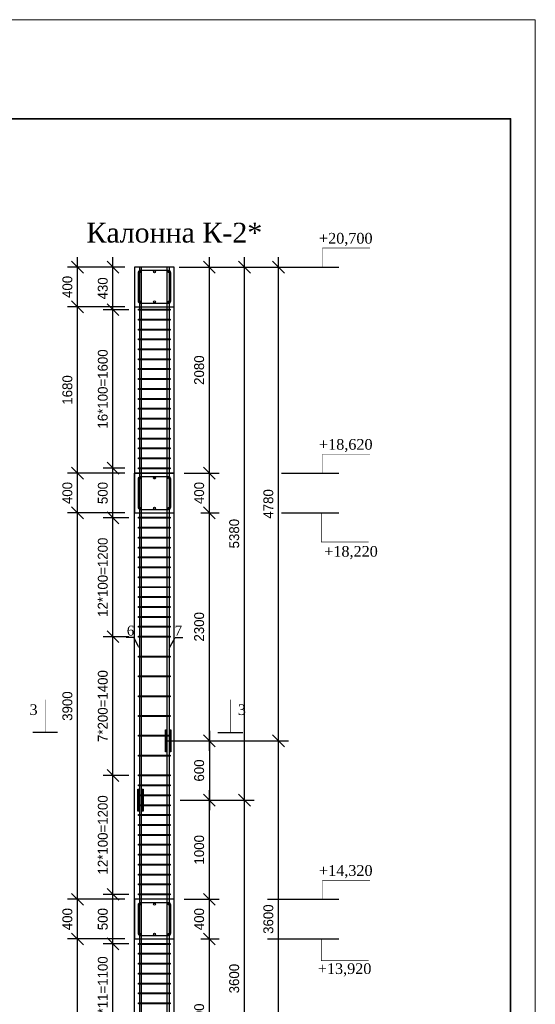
# Model space of a CAD drawing. Header units: millimetres. Extents: x -33345 to 4712671, y -3392 to 121473.
# Tile 495 of 656: x 2366645 to 2377052, y 84029 to 103901. Entities that reach past the tile are written whole.
import ezdxf
from ezdxf import colors
from ezdxf.entities.mleader import LeaderData, LeaderLine
from ezdxf.math import Vec2, Vec3

# ---------------------------------------------------------------- set-up
doc = ezdxf.new("R2010")
doc.units = ezdxf.units.MM
doc.styles.add('ISOCTEUR', font='isocpeui.ttf')
doc.styles.add('SIMPLEX350', font='times.ttf', dxfattribs={"height": 350})
doc.styles.get("Standard").update_dxf_attribs({"font": 'arial.ttf'})
doc.styles.add('WMF-Times New Roman2', font='times.ttf')
doc.styles.add('X-U-RW-01$0$StyleROMANS', font='GOTHIC.TTF')
doc.dimstyles.new('ISO-100', dxfattribs={"dimtxt": 200, "dimasz": 120, "dimexe": 100, "dimexo": 100, "dimgap": 50, "dimtad": 1, "dimdec": 0, "dimtxsty": 'ISOCTEUR', "dimblk": 'OBLIQUE', "dimcen": 0, "dimdle": 100, "dimclrd": 256, "dimadec": 0, "dimazin": 0, "dimtfac": 1, "dimtdec": 0, "dimtmove": 0, "dimatfit": 3, "dimfxl": 1, "dimarcsym": 0})

# ---------------------------------------------------------------- blocks, each defined once
blk = doc.blocks.new('Qwet')
at = {"lineweight": 20}
blk.add_lwpolyline([(350715, -737612), (410115, -737612), (410115, -695612), (350715, -695612)], close=True, dxfattribs=at)
at = {"lineweight": 35}
blk.add_lwpolyline([(352715, -737112), (409615, -737112), (409615, -696112), (352715, -696112)], close=True, dxfattribs=at)
blk = doc.blocks.new('_Oblique')
at = {"color": 0, "linetype": 'ByBlock', "lineweight": -2}
blk.add_line((-0.5, -0.5), (0.5, 0.5), dxfattribs=at)
blk = doc.blocks.new('*D608')
at = {"lineweight": -2, "transparency": 16777216}
blk.add_line((2210488.5, 1422389.4), (2210488.5, 1422989.4), dxfattribs=at)
at = {"color": 0, "lineweight": -2, "transparency": 16777216}
for p, q in [((2210234.3, 1422889.4), (2210588.5, 1422889.4)), ((2210478.7, 1422489.4), (2210588.5, 1422489.4))]:
    blk.add_line(p, q, dxfattribs=at)
at = {"layer": 'Defpoints', "color": 0, "lineweight": 0, "transparency": 16777216}
for p in [(2210134.3, 1422889.4), (2210488.5, 1422889.4), (2210378.7, 1422489.4)]:
    blk.add_point(p, dxfattribs=at)
at = {"lineweight": -2, "transparency": 16777216, "xscale": 120, "yscale": 120, "zscale": 120}
for p, rotation in [((2210488.5, 1422889.4), 90), ((2210488.5, 1422489.4), 270)]:
    blk.add_blockref('_Oblique', p, dxfattribs=dict(at, rotation=rotation))
at = {"color": 0, "transparency": 16777216, "insert": (2210386, 1422689.4), "char_height": 100, "attachment_point": 5, "rotation": 90, "style": 'X-U-RW-01$0$StyleROMANS'}
blk.add_mtext('400', dxfattribs=at)
blk = doc.blocks.new('*D609')
at = {"lineweight": -2, "transparency": 16777216}
blk.add_line((2209158.6, 1422389.4), (2209158.6, 1422989.4), dxfattribs=at)
at = {"color": 0, "lineweight": -2, "transparency": 16777216}
for p, q in [((2209634.3, 1422889.4), (2209058.6, 1422889.4)), ((2209634.3, 1422489.4), (2209058.6, 1422489.4))]:
    blk.add_line(p, q, dxfattribs=at)
at = {"layer": 'Defpoints', "color": 0, "lineweight": 0, "transparency": 16777216}
for p in [(2209158.6, 1422889.4), (2209734.3, 1422889.4), (2209734.3, 1422489.4)]:
    blk.add_point(p, dxfattribs=at)
at = {"lineweight": -2, "transparency": 16777216, "xscale": 120, "yscale": 120, "zscale": 120}
for p, rotation in [((2209158.6, 1422889.4), 90), ((2209158.6, 1422489.4), 270)]:
    blk.add_blockref('_Oblique', p, dxfattribs=dict(at, rotation=rotation))
at = {"color": 0, "transparency": 16777216, "insert": (2209056.1, 1422689.4), "char_height": 100, "attachment_point": 5, "rotation": 90, "style": 'X-U-RW-01$0$StyleROMANS'}
blk.add_mtext('400', dxfattribs=at)
blk = doc.blocks.new('*D610')
at = {"lineweight": -2, "transparency": 16777216}
blk.add_line((2210488.5, 1426689.4), (2210488.5, 1427289.4), dxfattribs=at)
at = {"color": 0, "lineweight": -2, "transparency": 16777216}
for p, q in [((2210339.4, 1427189.4), (2210588.5, 1427189.4)), ((2210478.7, 1426789.4), (2210588.5, 1426789.4))]:
    blk.add_line(p, q, dxfattribs=at)
at = {"layer": 'Defpoints', "color": 0, "lineweight": 0, "transparency": 16777216}
for p in [(2210239.4, 1427189.4), (2210488.5, 1427189.4), (2210378.7, 1426789.4)]:
    blk.add_point(p, dxfattribs=at)
at = {"lineweight": -2, "transparency": 16777216, "xscale": 120, "yscale": 120, "zscale": 120}
for p, rotation in [((2210488.5, 1427189.4), 90), ((2210488.5, 1426789.4), 270)]:
    blk.add_blockref('_Oblique', p, dxfattribs=dict(at, rotation=rotation))
at = {"color": 0, "transparency": 16777216, "insert": (2210386, 1426989.4), "char_height": 100, "attachment_point": 5, "rotation": 90, "style": 'X-U-RW-01$0$StyleROMANS'}
blk.add_mtext('400', dxfattribs=at)
blk = doc.blocks.new('*D611')
at = {"lineweight": -2, "transparency": 16777216}
blk.add_line((2209158.6, 1426689.4), (2209158.6, 1427289.4), dxfattribs=at)
at = {"color": 0, "lineweight": -2, "transparency": 16777216}
for p, q in [((2209634.3, 1427189.4), (2209058.6, 1427189.4)), ((2209634.3, 1426789.4), (2209058.6, 1426789.4))]:
    blk.add_line(p, q, dxfattribs=at)
at = {"layer": 'Defpoints', "color": 0, "lineweight": 0, "transparency": 16777216}
for p in [(2209158.6, 1427189.4), (2209734.3, 1427189.4), (2209734.3, 1426789.4)]:
    blk.add_point(p, dxfattribs=at)
at = {"lineweight": -2, "transparency": 16777216, "xscale": 120, "yscale": 120, "zscale": 120}
for p, rotation in [((2209158.6, 1427189.4), 90), ((2209158.6, 1426789.4), 270)]:
    blk.add_blockref('_Oblique', p, dxfattribs=dict(at, rotation=rotation))
at = {"color": 0, "transparency": 16777216, "insert": (2209056.1, 1426989.4), "char_height": 100, "attachment_point": 5, "rotation": 90, "style": 'X-U-RW-01$0$StyleROMANS'}
blk.add_mtext('400', dxfattribs=at)
blk = doc.blocks.new('*D612')
at = {"lineweight": -2, "transparency": 16777216}
blk.add_line((2209516.1, 1426639.4), (2209516.1, 1427339.4), dxfattribs=at)
at = {"color": 0, "lineweight": -2, "transparency": 16777216}
for p, q in [((2209634.3, 1427239.4), (2209416.1, 1427239.4)), ((2209674.3, 1426739.4), (2209416.1, 1426739.4))]:
    blk.add_line(p, q, dxfattribs=at)
at = {"layer": 'Defpoints', "color": 0, "lineweight": 0, "transparency": 16777216}
for p in [(2209516.1, 1427239.4), (2209734.3, 1427239.4), (2209774.3, 1426739.4)]:
    blk.add_point(p, dxfattribs=at)
at = {"lineweight": -2, "transparency": 16777216, "xscale": 120, "yscale": 120, "zscale": 120}
for p, rotation in [((2209516.1, 1427239.4), 90), ((2209516.1, 1426739.4), 270)]:
    blk.add_blockref('_Oblique', p, dxfattribs=dict(at, rotation=rotation))
at = {"color": 0, "transparency": 16777216, "insert": (2209413.6, 1426989.4), "char_height": 100, "attachment_point": 5, "rotation": 90, "style": 'X-U-RW-01$0$StyleROMANS'}
blk.add_mtext('500', dxfattribs=at)
blk = doc.blocks.new('*D613')
at = {"lineweight": -2, "transparency": 16777216}
blk.add_line((2209158.6, 1419189.4), (2209158.6, 1422589.4), dxfattribs=at)
at = {"color": 0, "lineweight": -2, "transparency": 16777216}
for p, q in [((2209340.2, 1422489.4), (2209058.6, 1422489.4)), ((2209634.3, 1419289.4), (2209058.6, 1419289.4))]:
    blk.add_line(p, q, dxfattribs=at)
at = {"layer": 'Defpoints', "color": 0, "lineweight": 0, "transparency": 16777216}
for p in [(2209158.6, 1422489.4), (2209440.2, 1422489.4), (2209734.3, 1419289.4)]:
    blk.add_point(p, dxfattribs=at)
at = {"lineweight": -2, "transparency": 16777216, "xscale": 120, "yscale": 120, "zscale": 120}
for p, rotation in [((2209158.6, 1422489.4), 90), ((2209158.6, 1419289.4), 270)]:
    blk.add_blockref('_Oblique', p, dxfattribs=dict(at, rotation=rotation))
at = {"color": 0, "transparency": 16777216, "insert": (2209056.1, 1420889.4), "char_height": 100, "attachment_point": 5, "rotation": 90, "style": 'X-U-RW-01$0$StyleROMANS'}
blk.add_mtext('3200', dxfattribs=at)
blk = doc.blocks.new('*D614')
at = {"lineweight": -2, "transparency": 16777216}
blk.add_line((2209158.6, 1422789.4), (2209158.6, 1426889.4), dxfattribs=at)
at = {"color": 0, "lineweight": -2, "transparency": 16777216}
for p, q in [((2209392.5, 1426789.4), (2209058.6, 1426789.4)), ((2209634.3, 1422889.4), (2209058.6, 1422889.4))]:
    blk.add_line(p, q, dxfattribs=at)
at = {"layer": 'Defpoints', "color": 0, "lineweight": 0, "transparency": 16777216}
for p in [(2209158.6, 1426789.4), (2209492.5, 1426789.4), (2209734.3, 1422889.4)]:
    blk.add_point(p, dxfattribs=at)
at = {"lineweight": -2, "transparency": 16777216, "xscale": 120, "yscale": 120, "zscale": 120}
for p, rotation in [((2209158.6, 1426789.4), 90), ((2209158.6, 1422889.4), 270)]:
    blk.add_blockref('_Oblique', p, dxfattribs=dict(at, rotation=rotation))
at = {"color": 0, "transparency": 16777216, "insert": (2209056.1, 1424839.4), "char_height": 100, "attachment_point": 5, "rotation": 90, "style": 'X-U-RW-01$0$StyleROMANS'}
blk.add_mtext('3900', dxfattribs=at)
blk = doc.blocks.new('*D616')
at = {"lineweight": -2, "transparency": 16777216}
blk.add_line((2210488.5, 1420789.4), (2210488.5, 1422589.4), dxfattribs=at)
at = {"color": 0, "lineweight": -2, "transparency": 16777216}
for p, q in [((2210402.3, 1422489.4), (2210588.5, 1422489.4)), ((2210234.3, 1420889.4), (2210588.5, 1420889.4))]:
    blk.add_line(p, q, dxfattribs=at)
at = {"layer": 'Defpoints', "color": 0, "lineweight": 0, "transparency": 16777216}
for p in [(2210302.3, 1422489.4), (2210488.5, 1422489.4), (2210134.3, 1420889.4)]:
    blk.add_point(p, dxfattribs=at)
at = {"lineweight": -2, "transparency": 16777216, "xscale": 120, "yscale": 120, "zscale": 120}
for p, rotation in [((2210488.5, 1422489.4), 90), ((2210488.5, 1420889.4), 270)]:
    blk.add_blockref('_Oblique', p, dxfattribs=dict(at, rotation=rotation))
at = {"color": 0, "transparency": 16777216, "insert": (2210386, 1421689.4), "char_height": 100, "attachment_point": 5, "rotation": 90, "style": 'X-U-RW-01$0$StyleROMANS'}
blk.add_mtext('1600', dxfattribs=at)
blk = doc.blocks.new('*D644')
at = {"lineweight": -2, "transparency": 16777216}
blk.add_line((2210488.5, 1422789.4), (2210488.5, 1423989.4), dxfattribs=at)
at = {"color": 0, "lineweight": -2, "transparency": 16777216}
for p, q in [((2210195.2, 1423889.4), (2210588.5, 1423889.4)), ((2210234.3, 1422889.4), (2210588.5, 1422889.4))]:
    blk.add_line(p, q, dxfattribs=at)
at = {"layer": 'Defpoints', "color": 0, "lineweight": 0, "transparency": 16777216}
for p in [(2210095.2, 1423889.4), (2210488.5, 1423889.4), (2210134.3, 1422889.4)]:
    blk.add_point(p, dxfattribs=at)
at = {"lineweight": -2, "transparency": 16777216, "xscale": 120, "yscale": 120, "zscale": 120}
for p, rotation in [((2210488.5, 1423889.4), 90), ((2210488.5, 1422889.4), 270)]:
    blk.add_blockref('_Oblique', p, dxfattribs=dict(at, rotation=rotation))
at = {"color": 0, "transparency": 16777216, "insert": (2210386, 1423389.4), "char_height": 100, "attachment_point": 5, "rotation": 90, "style": 'X-U-RW-01$0$StyleROMANS'}
blk.add_mtext('1000', dxfattribs=at)
blk = doc.blocks.new('*D645')
at = {"lineweight": -2, "transparency": 16777216}
blk.add_line((2210488.5, 1424389.4), (2210488.5, 1426889.4), dxfattribs=at)
at = {"color": 0, "lineweight": -2, "transparency": 16777216}
for p, q in [((2210402.3, 1426789.4), (2210588.5, 1426789.4)), ((2210200.7, 1424489.4), (2210588.5, 1424489.4))]:
    blk.add_line(p, q, dxfattribs=at)
at = {"layer": 'Defpoints', "color": 0, "lineweight": 0, "transparency": 16777216}
for p in [(2210302.3, 1426789.4), (2210488.5, 1426789.4), (2210100.7, 1424489.4)]:
    blk.add_point(p, dxfattribs=at)
at = {"lineweight": -2, "transparency": 16777216, "xscale": 120, "yscale": 120, "zscale": 120}
for p, rotation in [((2210488.5, 1426789.4), 90), ((2210488.5, 1424489.4), 270)]:
    blk.add_blockref('_Oblique', p, dxfattribs=dict(at, rotation=rotation))
at = {"color": 0, "transparency": 16777216, "insert": (2210386, 1425639.4), "char_height": 100, "attachment_point": 5, "rotation": 90, "style": 'X-U-RW-01$0$StyleROMANS'}
blk.add_mtext('2300', dxfattribs=at)
blk = doc.blocks.new('*D586')
at = {"lineweight": -2, "transparency": 16777216}
blk.add_line((2209516.1, 1421239.4), (2209516.1, 1422539.4), dxfattribs=at)
at = {"color": 0, "lineweight": -2, "transparency": 16777216}
for p, q in [((2209589.4, 1422439.4), (2209416.1, 1422439.4)), ((2209597.9, 1421339.4), (2209416.1, 1421339.4))]:
    blk.add_line(p, q, dxfattribs=at)
at = {"layer": 'Defpoints', "color": 0, "lineweight": 0, "transparency": 16777216}
for p in [(2209516.1, 1422439.4), (2209689.4, 1422439.4), (2209697.9, 1421339.4)]:
    blk.add_point(p, dxfattribs=at)
at = {"lineweight": -2, "transparency": 16777216, "xscale": 120, "yscale": 120, "zscale": 120}
for p, rotation in [((2209516.1, 1422439.4), 90), ((2209516.1, 1421339.4), 270)]:
    blk.add_blockref('_Oblique', p, dxfattribs=dict(at, rotation=rotation))
at = {"color": 0, "transparency": 16777216, "insert": (2209413.6, 1421914.4), "char_height": 100, "attachment_point": 5, "rotation": 90, "style": 'X-U-RW-01$0$StyleROMANS'}
blk.add_mtext('100*11=1100', dxfattribs=at)
blk = doc.blocks.new('*D587')
at = {"lineweight": -2, "transparency": 16777216}
blk.add_line((2209516.1, 1422339.4), (2209516.1, 1423039.4), dxfattribs=at)
at = {"color": 0, "lineweight": -2, "transparency": 16777216}
for p, q in [((2209674.3, 1422939.4), (2209416.1, 1422939.4)), ((2209674.3, 1422439.4), (2209416.1, 1422439.4))]:
    blk.add_line(p, q, dxfattribs=at)
at = {"layer": 'Defpoints', "color": 0, "lineweight": 0, "transparency": 16777216}
for p in [(2209516.1, 1422939.4), (2209774.3, 1422939.4), (2209774.3, 1422439.4)]:
    blk.add_point(p, dxfattribs=at)
at = {"lineweight": -2, "transparency": 16777216, "xscale": 120, "yscale": 120, "zscale": 120}
for p, rotation in [((2209516.1, 1422939.4), 90), ((2209516.1, 1422439.4), 270)]:
    blk.add_blockref('_Oblique', p, dxfattribs=dict(at, rotation=rotation))
at = {"color": 0, "transparency": 16777216, "insert": (2209413.6, 1422689.4), "char_height": 100, "attachment_point": 5, "rotation": 90, "style": 'X-U-RW-01$0$StyleROMANS'}
blk.add_mtext('500', dxfattribs=at)
blk = doc.blocks.new('*D295')
at = {"lineweight": -2, "transparency": 16777216}
blk.add_line((2209516.1, 1422839.4), (2209516.1, 1424239.4), dxfattribs=at)
at = {"color": 0, "lineweight": -2, "transparency": 16777216}
for p, q in [((2209674.3, 1424139.4), (2209416.1, 1424139.4)), ((2209634.3, 1422939.4), (2209416.1, 1422939.4))]:
    blk.add_line(p, q, dxfattribs=at)
at = {"layer": 'Defpoints', "color": 0, "lineweight": 30, "transparency": 16777216}
for p in [(2209516.1, 1424139.4), (2209774.3, 1424139.4), (2209734.3, 1422939.4)]:
    blk.add_point(p, dxfattribs=at)
at = {"lineweight": -2, "transparency": 16777216, "xscale": 120, "yscale": 120, "zscale": 120}
for p, rotation in [((2209516.1, 1424139.4), 90), ((2209516.1, 1422939.4), 270)]:
    blk.add_blockref('_Oblique', p, dxfattribs=dict(at, rotation=rotation))
at = {"color": 0, "transparency": 16777216, "insert": (2209413.6, 1423539.4), "char_height": 100, "attachment_point": 5, "rotation": 90, "style": 'X-U-RW-01$0$StyleROMANS'}
blk.add_mtext('12*100=1200', dxfattribs=at)
blk = doc.blocks.new('*D588')
at = {"lineweight": -2, "transparency": 16777216}
blk.add_line((2209516.1, 1424039.4), (2209516.1, 1425639.4), dxfattribs=at)
at = {"color": 0, "lineweight": -2, "transparency": 16777216}
for p, q in [((2209674.3, 1425539.4), (2209416.1, 1425539.4)), ((2209634.3, 1424139.4), (2209416.1, 1424139.4))]:
    blk.add_line(p, q, dxfattribs=at)
at = {"layer": 'Defpoints', "color": 0, "lineweight": 0, "transparency": 16777216}
for p in [(2209516.1, 1425539.4), (2209774.3, 1425539.4), (2209734.3, 1424139.4)]:
    blk.add_point(p, dxfattribs=at)
at = {"lineweight": -2, "transparency": 16777216, "xscale": 120, "yscale": 120, "zscale": 120}
for p, rotation in [((2209516.1, 1425539.4), 90), ((2209516.1, 1424139.4), 270)]:
    blk.add_blockref('_Oblique', p, dxfattribs=dict(at, rotation=rotation))
at = {"color": 0, "transparency": 16777216, "insert": (2209413.6, 1424839.4), "char_height": 100, "attachment_point": 5, "rotation": 90, "style": 'X-U-RW-01$0$StyleROMANS'}
blk.add_mtext('7*200=1400', dxfattribs=at)
blk = doc.blocks.new('*D589')
at = {"lineweight": -2, "transparency": 16777216}
blk.add_line((2209516.1, 1425439.4), (2209516.1, 1426839.4), dxfattribs=at)
at = {"color": 0, "lineweight": -2, "transparency": 16777216}
for p, q in [((2209674.3, 1426739.4), (2209416.1, 1426739.4)), ((2209634.3, 1425539.4), (2209416.1, 1425539.4))]:
    blk.add_line(p, q, dxfattribs=at)
at = {"layer": 'Defpoints', "color": 0, "lineweight": 0, "transparency": 16777216}
for p in [(2209516.1, 1426739.4), (2209774.3, 1426739.4), (2209734.3, 1425539.4)]:
    blk.add_point(p, dxfattribs=at)
at = {"lineweight": -2, "transparency": 16777216, "xscale": 120, "yscale": 120, "zscale": 120}
for p, rotation in [((2209516.1, 1426739.4), 90), ((2209516.1, 1425539.4), 270)]:
    blk.add_blockref('_Oblique', p, dxfattribs=dict(at, rotation=rotation))
at = {"color": 0, "transparency": 16777216, "insert": (2209413.6, 1426139.4), "char_height": 100, "attachment_point": 5, "rotation": 90, "style": 'X-U-RW-01$0$StyleROMANS'}
blk.add_mtext('12*100=1200', dxfattribs=at)
blk = doc.blocks.new('*D599')
at = {"lineweight": -2, "transparency": 16777216}
blk.add_line((2210842.3, 1420189.4), (2210842.3, 1423989.4), dxfattribs=at)
at = {"color": 0, "lineweight": -2, "transparency": 16777216}
for p, q in [((2210386.8, 1423889.4), (2210942.3, 1423889.4)), ((2210634.3, 1420289.4), (2210942.3, 1420289.4))]:
    blk.add_line(p, q, dxfattribs=at)
at = {"layer": 'Defpoints', "color": 0, "lineweight": 0, "transparency": 16777216}
for p in [(2210286.8, 1423889.4), (2210842.3, 1423889.4), (2210534.3, 1420289.4)]:
    blk.add_point(p, dxfattribs=at)
at = {"lineweight": -2, "transparency": 16777216, "xscale": 120, "yscale": 120, "zscale": 120}
for p, rotation in [((2210842.3, 1423889.4), 90), ((2210842.3, 1420289.4), 270)]:
    blk.add_blockref('_Oblique', p, dxfattribs=dict(at, rotation=rotation))
at = {"color": 0, "transparency": 16777216, "insert": (2210739.7, 1422089.4), "char_height": 100, "attachment_point": 5, "rotation": 90, "style": 'X-U-RW-01$0$StyleROMANS'}
blk.add_mtext('3600', dxfattribs=at)
blk = doc.blocks.new('*D600')
at = {"lineweight": -2, "transparency": 16777216}
blk.add_line((2211186.8, 1420789.4), (2211186.8, 1424589.4), dxfattribs=at)
at = {"color": 0, "lineweight": -2, "transparency": 16777216}
for p, q in [((2210062.2, 1424489.4), (2211286.8, 1424489.4)), ((2210978.9, 1420889.4), (2211286.8, 1420889.4))]:
    blk.add_line(p, q, dxfattribs=at)
at = {"layer": 'Defpoints', "color": 0, "lineweight": 0, "transparency": 16777216}
for p in [(2209962.2, 1424489.4), (2211186.8, 1424489.4), (2210878.9, 1420889.4)]:
    blk.add_point(p, dxfattribs=at)
at = {"lineweight": -2, "transparency": 16777216, "xscale": 120, "yscale": 120, "zscale": 120}
for p, rotation in [((2211186.8, 1424489.4), 90), ((2211186.8, 1420889.4), 270)]:
    blk.add_blockref('_Oblique', p, dxfattribs=dict(at, rotation=rotation))
at = {"color": 0, "transparency": 16777216, "insert": (2211084.3, 1422689.4), "char_height": 100, "attachment_point": 5, "rotation": 90, "style": 'X-U-RW-01$0$StyleROMANS'}
blk.add_mtext('3600', dxfattribs=at)
blk = doc.blocks.new('*D601')
at = {"lineweight": -2, "transparency": 16777216}
blk.add_line((2210842.3, 1423789.4), (2210842.3, 1429369.4), dxfattribs=at)
at = {"color": 0, "lineweight": -2, "transparency": 16777216}
for p, q in [((2210184.3, 1429269.4), (2210942.3, 1429269.4)), ((2210634.3, 1423889.4), (2210942.3, 1423889.4))]:
    blk.add_line(p, q, dxfattribs=at)
at = {"layer": 'Defpoints', "color": 0, "lineweight": 0, "transparency": 16777216}
for p in [(2210084.3, 1429269.4), (2210842.3, 1429269.4), (2210534.3, 1423889.4)]:
    blk.add_point(p, dxfattribs=at)
at = {"lineweight": -2, "transparency": 16777216, "xscale": 120, "yscale": 120, "zscale": 120}
for p, rotation in [((2210842.3, 1429269.4), 90), ((2210842.3, 1423889.4), 270)]:
    blk.add_blockref('_Oblique', p, dxfattribs=dict(at, rotation=rotation))
at = {"color": 0, "transparency": 16777216, "insert": (2210739.7, 1426579.4), "char_height": 100, "attachment_point": 5, "rotation": 90, "style": 'X-U-RW-01$0$StyleROMANS'}
blk.add_mtext('5380', dxfattribs=at)
blk = doc.blocks.new('*D602')
at = {"lineweight": -2, "transparency": 16777216}
blk.add_line((2211186.8, 1424389.4), (2211186.8, 1429369.4), dxfattribs=at)
at = {"color": 0, "lineweight": -2, "transparency": 16777216}
for p, q in [((2210234.3, 1429269.4), (2211286.8, 1429269.4)), ((2210978.9, 1424489.4), (2211286.8, 1424489.4))]:
    blk.add_line(p, q, dxfattribs=at)
at = {"layer": 'Defpoints', "color": 0, "lineweight": 0, "transparency": 16777216}
for p in [(2210134.3, 1429269.4), (2211186.8, 1429269.4), (2210878.9, 1424489.4)]:
    blk.add_point(p, dxfattribs=at)
at = {"lineweight": -2, "transparency": 16777216, "xscale": 120, "yscale": 120, "zscale": 120}
for p, rotation in [((2211186.8, 1429269.4), 90), ((2211186.8, 1424489.4), 270)]:
    blk.add_blockref('_Oblique', p, dxfattribs=dict(at, rotation=rotation))
at = {"color": 0, "transparency": 16777216, "insert": (2211084.3, 1426879.4), "char_height": 100, "attachment_point": 5, "rotation": 90, "style": 'X-U-RW-01$0$StyleROMANS'}
blk.add_mtext('4780', dxfattribs=at)
blk = doc.blocks.new('*D603')
at = {"lineweight": -2, "transparency": 16777216}
blk.add_line((2209516.1, 1427139.4), (2209516.1, 1428939.4), dxfattribs=at)
at = {"color": 0, "lineweight": -2, "transparency": 16777216}
for p, q in [((2209674.3, 1428839.4), (2209416.1, 1428839.4)), ((2209634.3, 1427239.4), (2209416.1, 1427239.4))]:
    blk.add_line(p, q, dxfattribs=at)
at = {"layer": 'Defpoints', "color": 0, "lineweight": 0, "transparency": 16777216}
for p in [(2209516.1, 1428839.4), (2209774.3, 1428839.4), (2209734.3, 1427239.4)]:
    blk.add_point(p, dxfattribs=at)
at = {"lineweight": -2, "transparency": 16777216, "xscale": 120, "yscale": 120, "zscale": 120}
for p, rotation in [((2209516.1, 1428839.4), 90), ((2209516.1, 1427239.4), 270)]:
    blk.add_blockref('_Oblique', p, dxfattribs=dict(at, rotation=rotation))
at = {"color": 0, "transparency": 16777216, "insert": (2209413.6, 1428039.4), "char_height": 100, "attachment_point": 5, "rotation": 90, "style": 'X-U-RW-01$0$StyleROMANS'}
blk.add_mtext('16*100=1600', dxfattribs=at)
blk = doc.blocks.new('*D604')
at = {"lineweight": -2, "transparency": 16777216}
blk.add_line((2209158.6, 1427089.4), (2209158.6, 1428969.4), dxfattribs=at)
at = {"color": 0, "lineweight": -2, "transparency": 16777216}
for p, q in [((2209634.3, 1428869.4), (2209058.6, 1428869.4)), ((2209416.1, 1427189.4), (2209058.6, 1427189.4))]:
    blk.add_line(p, q, dxfattribs=at)
at = {"layer": 'Defpoints', "color": 0, "lineweight": 0, "transparency": 16777216}
for p in [(2209158.6, 1428869.4), (2209734.3, 1428869.4), (2209516.1, 1427189.4)]:
    blk.add_point(p, dxfattribs=at)
at = {"lineweight": -2, "transparency": 16777216, "xscale": 120, "yscale": 120, "zscale": 120}
for p, rotation in [((2209158.6, 1428869.4), 90), ((2209158.6, 1427189.4), 270)]:
    blk.add_blockref('_Oblique', p, dxfattribs=dict(at, rotation=rotation))
at = {"color": 0, "transparency": 16777216, "insert": (2209056.1, 1428029.4), "char_height": 100, "attachment_point": 5, "rotation": 90, "style": 'X-U-RW-01$0$StyleROMANS'}
blk.add_mtext('1680', dxfattribs=at)
blk = doc.blocks.new('*D606')
at = {"lineweight": -2, "transparency": 16777216}
blk.add_line((2210488.5, 1424589.4), (2210488.5, 1423789.4), dxfattribs=at)
at = {"color": 0, "lineweight": -2, "transparency": 16777216}
for p, q in [((2210194.3, 1424489.4), (2210588.5, 1424489.4)), ((2210195.2, 1423889.4), (2210588.5, 1423889.4))]:
    blk.add_line(p, q, dxfattribs=at)
at = {"layer": 'Defpoints', "color": 0, "lineweight": 0, "transparency": 16777216}
for p in [(2210094.3, 1424489.4), (2210095.2, 1423889.4), (2210488.5, 1423889.4)]:
    blk.add_point(p, dxfattribs=at)
at = {"lineweight": -2, "transparency": 16777216, "xscale": 120, "yscale": 120, "zscale": 120}
for p, rotation in [((2210488.5, 1424489.4), 90), ((2210488.5, 1423889.4), 270)]:
    blk.add_blockref('_Oblique', p, dxfattribs=dict(at, rotation=rotation))
at = {"color": 0, "transparency": 16777216, "insert": (2210386, 1424189.4), "char_height": 100, "attachment_point": 5, "rotation": 90, "style": 'X-U-RW-01$0$StyleROMANS'}
blk.add_mtext('600', dxfattribs=at)
blk = doc.blocks.new('*D302')
at = {"lineweight": -2, "transparency": 16777216}
blk.add_line((2210488.5, 1427089.4), (2210488.5, 1429369.4), dxfattribs=at)
at = {"color": 0, "lineweight": -2, "transparency": 16777216}
for p, q in [((2210234.3, 1429269.4), (2210588.5, 1429269.4)), ((2210234.3, 1427189.4), (2210588.5, 1427189.4))]:
    blk.add_line(p, q, dxfattribs=at)
at = {"layer": 'Defpoints', "color": 0, "lineweight": 30, "transparency": 16777216}
for p in [(2210134.3, 1429269.4), (2210488.5, 1429269.4), (2210134.3, 1427189.4)]:
    blk.add_point(p, dxfattribs=at)
at = {"lineweight": -2, "transparency": 16777216, "xscale": 120, "yscale": 120, "zscale": 120}
for p, rotation in [((2210488.5, 1429269.4), 90), ((2210488.5, 1427189.4), 270)]:
    blk.add_blockref('_Oblique', p, dxfattribs=dict(at, rotation=rotation))
at = {"color": 0, "transparency": 16777216, "insert": (2210386, 1428229.4), "char_height": 100, "attachment_point": 5, "rotation": 90, "style": 'X-U-RW-01$0$StyleROMANS'}
blk.add_mtext('2080', dxfattribs=at)
blk = doc.blocks.new('*D579')
at = {"lineweight": -2, "transparency": 16777216}
blk.add_line((2209516.1, 1428739.4), (2209516.1, 1429369.4), dxfattribs=at)
at = {"color": 0, "lineweight": -2, "transparency": 16777216}
for p, q in [((2209634.3, 1429269.4), (2209416.1, 1429269.4)), ((2209674.3, 1428839.4), (2209416.1, 1428839.4))]:
    blk.add_line(p, q, dxfattribs=at)
at = {"layer": 'Defpoints', "color": 0, "lineweight": 0, "transparency": 16777216}
for p in [(2209516.1, 1429269.4), (2209734.3, 1429269.4), (2209774.3, 1428839.4)]:
    blk.add_point(p, dxfattribs=at)
at = {"lineweight": -2, "transparency": 16777216, "xscale": 120, "yscale": 120, "zscale": 120}
for p, rotation in [((2209516.1, 1429269.4), 90), ((2209516.1, 1428839.4), 270)]:
    blk.add_blockref('_Oblique', p, dxfattribs=dict(at, rotation=rotation))
at = {"color": 0, "transparency": 16777216, "insert": (2209413.6, 1429054.4), "char_height": 100, "attachment_point": 5, "rotation": 90, "style": 'X-U-RW-01$0$StyleROMANS'}
blk.add_mtext('430', dxfattribs=at)
blk = doc.blocks.new('*D580')
at = {"lineweight": -2, "transparency": 16777216}
blk.add_line((2209158.6, 1428769.4), (2209158.6, 1429369.4), dxfattribs=at)
at = {"color": 0, "lineweight": -2, "transparency": 16777216}
for p, q in [((2209634.3, 1429269.4), (2209058.6, 1429269.4)), ((2209634.3, 1428869.4), (2209058.6, 1428869.4))]:
    blk.add_line(p, q, dxfattribs=at)
at = {"layer": 'Defpoints', "color": 0, "lineweight": 0, "transparency": 16777216}
for p in [(2209158.6, 1429269.4), (2209734.3, 1429269.4), (2209734.3, 1428869.4)]:
    blk.add_point(p, dxfattribs=at)
at = {"lineweight": -2, "transparency": 16777216, "xscale": 120, "yscale": 120, "zscale": 120}
for p, rotation in [((2209158.6, 1429269.4), 90), ((2209158.6, 1428869.4), 270)]:
    blk.add_blockref('_Oblique', p, dxfattribs=dict(at, rotation=rotation))
at = {"color": 0, "transparency": 16777216, "insert": (2209056.1, 1429069.4), "char_height": 100, "attachment_point": 5, "rotation": 90, "style": 'X-U-RW-01$0$StyleROMANS'}
blk.add_mtext('400', dxfattribs=at)
blk = doc.blocks.new('пкпп')
at = {"color": 106}
for p, q in [((2209734.3, 1403729.7), (2209734.3, 1427189.4)), ((2210134.3, 1403729.7), (2210134.3, 1427189.4))]:
    blk.add_line(p, q, dxfattribs=at)
at = {"color": 106, "lineweight": 30}
for p, q in [((2208956, 1424571.2), (2208706, 1424571.2)), ((2210575.3, 1424571.2), (2210825.3, 1424571.2))]:
    blk.add_line(p, q, dxfattribs=at)
at = {"color": 106}
for points in [[(2211629.9, 1429269.4, 0, 81, 0), (2211629.9, 1429379.4, 5.4, 5.4, 0), (2211629.9, 1429461, 5.4, 5.4, 0), (2212108.2, 1429461, 5.4, 5.4, 0)], [(2211629.9, 1427189.4, 0, 81, 0), (2211629.9, 1427299.4, 5.4, 5.4, 0), (2211629.9, 1427381, 5.4, 5.4, 0), (2212108.2, 1427381, 5.4, 5.4, 0)], [(2211618.7, 1426789.4, 0, 81, 0), (2211618.7, 1426679.4, 5.4, 5.4, 0), (2211618.7, 1426495.7, 5.4, 5.4, 0), (2212097, 1426495.7, 5.4, 5.4, 0)], [(2208831, 1424571.2, 0, 81, 0), (2208831, 1424681.3, 5.4, 5.4, 0), (2208831, 1424905.5, 5.4, 5.4, 0)], [(2210700.3, 1424571.2, 0, 81, 0), (2210700.3, 1424681.3, 5.4, 5.4, 0), (2210700.3, 1424905.5, 5.4, 5.4, 0)], [(2211629.9, 1422889.4, 0, 81, 0), (2211629.9, 1422999.4, 5.4, 5.4, 0), (2211629.9, 1423081, 5.4, 5.4, 0), (2212108.2, 1423081, 5.4, 5.4, 0)], [(2211618.7, 1422489.4, 0, 81, 0), (2211618.7, 1422379.4, 5.4, 5.4, 0), (2211618.7, 1422270.9, 5.4, 5.4, 0), (2212097, 1422270.9, 5.4, 5.4, 0)]]:
    blk.add_lwpolyline(points, format="xyseb", dxfattribs=at)
for points in [[(2209784.3, 1429269.4), (2209784.3, 1403229.7), (2209369.2, 1403229.7), (2209420.8, 1403209.7), (2209784.3, 1403209.7, 0.414214), (2209804.3, 1403229.7), (2209804.3, 1429269.4)], [(2210084.3, 1429269.4), (2210084.3, 1403229.7), (2210499.5, 1403229.7), (2210447.8, 1403209.7), (2210084.3, 1403209.7, -0.414214), (2210064.3, 1403229.7), (2210064.3, 1429269.4)]]:
    blk.add_lwpolyline(points, format="xyb")
blk.add_lwpolyline([(2209734.3, 1427189.4), (2210134.3, 1427189.4), (2210134.3, 1429269.4), (2209734.3, 1429269.4)], close=True, dxfattribs=at)
at = {"color": 106, "lineweight": 30}
for points in [[(2210134.3, 1429269.4), (2209734.3, 1429269.4), (2209734.3, 1428869.4), (2210134.3, 1428869.4)], [(2210134.3, 1427189.4), (2209734.3, 1427189.4), (2209734.3, 1426789.4), (2210134.3, 1426789.4)], [(2210045.8, 1424601.4), (2210056.9, 1424601.4), (2210056.9, 1424377.4), (2210045.8, 1424377.4)], [(2210089.7, 1424601.4), (2210100.7, 1424601.4), (2210100.7, 1424377.4), (2210089.7, 1424377.4)], [(2209765.8, 1424001.4), (2209776.9, 1424001.4), (2209776.9, 1423777.4), (2209765.8, 1423777.4)], [(2209809.7, 1424001.4), (2209820.7, 1424001.4), (2209820.7, 1423777.4), (2209809.7, 1423777.4)], [(2210134.3, 1422889.4), (2209734.3, 1422889.4), (2209734.3, 1422489.4), (2210134.3, 1422489.4)]]:
    blk.add_lwpolyline(points, close=True, dxfattribs=at)
at = {"color": 222, "true_color": 0xde218f}
for points in [[(2210099.3, 1429209.4, 0.414214), (2210074.3, 1429234.4), (2209794.3, 1429234.4, 0.414214), (2209769.3, 1429209.4), (2209769.3, 1428929.4, 0.414214), (2209794.3, 1428904.4), (2210074.3, 1428904.4, 0.414214), (2210099.3, 1428929.4)], [(2210099.3, 1427129.4, 0.414214), (2210074.3, 1427154.4), (2209794.3, 1427154.4, 0.414214), (2209769.3, 1427129.4), (2209769.3, 1426849.4, 0.414214), (2209794.3, 1426824.4), (2210074.3, 1426824.4, 0.414214), (2210099.3, 1426849.4)], [(2210099.3, 1422829.4, 0.414214), (2210074.3, 1422854.4), (2209794.3, 1422854.4, 0.414214), (2209769.3, 1422829.4), (2209769.3, 1422549.4, 0.414214), (2209794.3, 1422524.4), (2210074.3, 1422524.4, 0.414214), (2210099.3, 1422549.4)]]:
    blk.add_lwpolyline(points, format="xyb", close=True, dxfattribs=at)
at = {"color": 106, "lineweight": 30}
for points in [[(2211074.2, 1429269.4), (2211794.2, 1429269.4)], [(2211215.3, 1427189.4), (2211794.2, 1427189.4)], [(2211215.3, 1426789.4), (2211794.2, 1426789.4)], [(2211074.2, 1422889.4), (2211794.2, 1422889.4)], [(2211074.2, 1422489.4), (2211794.2, 1422489.4)]]:
    blk.add_lwpolyline(points, dxfattribs=at)
for points in [[(2209774.3, 1428844.4), (2210094.3, 1428844.4), (2210094.3, 1428834.4), (2209774.3, 1428834.4)], [(2209774.3, 1428744.4), (2210094.3, 1428744.4), (2210094.3, 1428734.4), (2209774.3, 1428734.4)], [(2209774.3, 1428644.4), (2210094.3, 1428644.4), (2210094.3, 1428634.4), (2209774.3, 1428634.4)], [(2209774.3, 1428544.4), (2210094.3, 1428544.4), (2210094.3, 1428534.4), (2209774.3, 1428534.4)], [(2209774.3, 1428444.4), (2210094.3, 1428444.4), (2210094.3, 1428434.4), (2209774.3, 1428434.4)], [(2209774.3, 1428344.4), (2210094.3, 1428344.4), (2210094.3, 1428334.4), (2209774.3, 1428334.4)], [(2209774.3, 1428244.4), (2210094.3, 1428244.4), (2210094.3, 1428234.4), (2209774.3, 1428234.4)], [(2209774.3, 1428144.4), (2210094.3, 1428144.4), (2210094.3, 1428134.4), (2209774.3, 1428134.4)], [(2209774.3, 1428044.4), (2210094.3, 1428044.4), (2210094.3, 1428034.4), (2209774.3, 1428034.4)], [(2209774.3, 1427944.4), (2210094.3, 1427944.4), (2210094.3, 1427934.4), (2209774.3, 1427934.4)], [(2209774.3, 1427844.4), (2210094.3, 1427844.4), (2210094.3, 1427834.4), (2209774.3, 1427834.4)], [(2209774.3, 1427744.4), (2210094.3, 1427744.4), (2210094.3, 1427734.4), (2209774.3, 1427734.4)], [(2209774.3, 1427644.4), (2210094.3, 1427644.4), (2210094.3, 1427634.4), (2209774.3, 1427634.4)], [(2209774.3, 1427544.4), (2210094.3, 1427544.4), (2210094.3, 1427534.4), (2209774.3, 1427534.4)], [(2209774.3, 1427444.4), (2210094.3, 1427444.4), (2210094.3, 1427434.4), (2209774.3, 1427434.4)], [(2209774.3, 1427344.4), (2210094.3, 1427344.4), (2210094.3, 1427334.4), (2209774.3, 1427334.4)], [(2209774.3, 1427244.4), (2210094.3, 1427244.4), (2210094.3, 1427234.4), (2209774.3, 1427234.4)], [(2209774.3, 1426744.4), (2210094.3, 1426744.4), (2210094.3, 1426734.4), (2209774.3, 1426734.4)], [(2209774.3, 1426644.4), (2210094.3, 1426644.4), (2210094.3, 1426634.4), (2209774.3, 1426634.4)], [(2209774.3, 1426544.4), (2210094.3, 1426544.4), (2210094.3, 1426534.4), (2209774.3, 1426534.4)], [(2209774.3, 1426444.4), (2210094.3, 1426444.4), (2210094.3, 1426434.4), (2209774.3, 1426434.4)], [(2209774.3, 1426344.4), (2210094.3, 1426344.4), (2210094.3, 1426334.4), (2209774.3, 1426334.4)], [(2209774.3, 1426244.4), (2210094.3, 1426244.4), (2210094.3, 1426234.4), (2209774.3, 1426234.4)], [(2209774.3, 1426144.4), (2210094.3, 1426144.4), (2210094.3, 1426134.4), (2209774.3, 1426134.4)], [(2209774.3, 1426044.4), (2210094.3, 1426044.4), (2210094.3, 1426034.4), (2209774.3, 1426034.4)], [(2209774.3, 1425944.4), (2210094.3, 1425944.4), (2210094.3, 1425934.4), (2209774.3, 1425934.4)], [(2209774.3, 1425844.4), (2210094.3, 1425844.4), (2210094.3, 1425834.4), (2209774.3, 1425834.4)], [(2209774.3, 1425744.4), (2210094.3, 1425744.4), (2210094.3, 1425734.4), (2209774.3, 1425734.4)], [(2209774.3, 1425644.4), (2210094.3, 1425644.4), (2210094.3, 1425634.4), (2209774.3, 1425634.4)], [(2209774.3, 1425544.4), (2210094.3, 1425544.4), (2210094.3, 1425534.4), (2209774.3, 1425534.4)], [(2209774.3, 1425344.4), (2210094.3, 1425344.4), (2210094.3, 1425334.4), (2209774.3, 1425334.4)], [(2209774.3, 1425144.4), (2210094.3, 1425144.4), (2210094.3, 1425134.4), (2209774.3, 1425134.4)], [(2209774.3, 1424944.4), (2210094.3, 1424944.4), (2210094.3, 1424934.4), (2209774.3, 1424934.4)], [(2209774.3, 1424744.4), (2210094.3, 1424744.4), (2210094.3, 1424734.4), (2209774.3, 1424734.4)], [(2209774.3, 1424544.4), (2210094.3, 1424544.4), (2210094.3, 1424534.4), (2209774.3, 1424534.4)], [(2209774.3, 1424344.4), (2210094.3, 1424344.4), (2210094.3, 1424334.4), (2209774.3, 1424334.4)], [(2209774.3, 1424144.4), (2210094.3, 1424144.4), (2210094.3, 1424134.4), (2209774.3, 1424134.4)], [(2209774.3, 1424044.4), (2210094.3, 1424044.4), (2210094.3, 1424034.4), (2209774.3, 1424034.4)], [(2209774.3, 1423944.4), (2210094.3, 1423944.4), (2210094.3, 1423934.4), (2209774.3, 1423934.4)], [(2209774.3, 1423844.4), (2210094.3, 1423844.4), (2210094.3, 1423834.4), (2209774.3, 1423834.4)], [(2209774.3, 1423744.4), (2210094.3, 1423744.4), (2210094.3, 1423734.4), (2209774.3, 1423734.4)], [(2209774.3, 1423644.4), (2210094.3, 1423644.4), (2210094.3, 1423634.4), (2209774.3, 1423634.4)], [(2209774.3, 1423544.4), (2210094.3, 1423544.4), (2210094.3, 1423534.4), (2209774.3, 1423534.4)], [(2209774.3, 1423444.4), (2210094.3, 1423444.4), (2210094.3, 1423434.4), (2209774.3, 1423434.4)], [(2209774.3, 1423344.4), (2210094.3, 1423344.4), (2210094.3, 1423334.4), (2209774.3, 1423334.4)], [(2209774.3, 1423244.4), (2210094.3, 1423244.4), (2210094.3, 1423234.4), (2209774.3, 1423234.4)], [(2209774.3, 1423144.4), (2210094.3, 1423144.4), (2210094.3, 1423134.4), (2209774.3, 1423134.4)], [(2209774.3, 1423044.4), (2210094.3, 1423044.4), (2210094.3, 1423034.4), (2209774.3, 1423034.4)], [(2209774.3, 1422944.4), (2210094.3, 1422944.4), (2210094.3, 1422934.4), (2209774.3, 1422934.4)], [(2209774.3, 1422444.4), (2210094.3, 1422444.4), (2210094.3, 1422434.4), (2209774.3, 1422434.4)], [(2209774.3, 1422344.4), (2210094.3, 1422344.4), (2210094.3, 1422334.4), (2209774.3, 1422334.4)], [(2209774.3, 1422244.4), (2210094.3, 1422244.4), (2210094.3, 1422234.4), (2209774.3, 1422234.4)], [(2209774.3, 1422144.4), (2210094.3, 1422144.4), (2210094.3, 1422134.4), (2209774.3, 1422134.4)], [(2209774.3, 1422044.4), (2210094.3, 1422044.4), (2210094.3, 1422034.4), (2209774.3, 1422034.4)], [(2209774.3, 1421944.4), (2210094.3, 1421944.4), (2210094.3, 1421934.4), (2209774.3, 1421934.4)], [(2209774.3, 1421844.4), (2210094.3, 1421844.4), (2210094.3, 1421834.4), (2209774.3, 1421834.4)]]:
    blk.add_lwpolyline(points, close=True)
for centre in [(2209785.5, 1429221), (2209785.5, 1429221), (2209934.3, 1429221), (2209934.3, 1429221), (2210084, 1429221), (2210084, 1429221), (2209785.5, 1428917.8), (2209934.3, 1428917.8), (2210084, 1428917.8), (2209785.5, 1427141), (2209785.5, 1427141), (2209934.3, 1427141), (2209934.3, 1427141), (2210084, 1427141), (2210084, 1427141), (2209785.5, 1426837.8), (2209934.3, 1426837.8), (2210084, 1426837.8), (2209785.5, 1422841), (2209785.5, 1422841), (2209934.3, 1422841), (2209934.3, 1422841), (2210084, 1422841), (2210084, 1422841), (2209785.5, 1422537.8), (2209934.3, 1422537.8), (2210084, 1422537.8)]:
    blk.add_circle(centre, 10, dxfattribs=at)
at = {"color": 106, "char_height": 108, "attachment_point": 5, "style": 'WMF-Times New Roman2'}
for s, insert in [('+20{\\fTimes New Roman|b0|i0|c238|p18;,}700', (2211865.5, 1429547.6)), ('+18{\\fTimes New Roman|b0|i0|c238|p18;,}620', (2211865.5, 1427467.6)), ('+18{\\fTimes New Roman|b0|i0|c238|p18;,}220', (2211918.3, 1426388)), ('3', (2208714.7, 1424802.4)), ('3', (2210816.5, 1424802.4)), ('+14{\\fTimes New Roman|b0|i0|c238|p18;,}320', (2211865.5, 1423167.6)), ('+13{\\fTimes New Roman|b0|i0|c238|p18;,}920', (2211853.5, 1422176.9))]:
    blk.add_mtext(s, dxfattribs=dict(at, insert=insert))
at = {"color": 106}
for base, p1, p2, picture, middle in [((2209158.6, 1429269.4), (2209734.3, 1428869.4), (2209734.3, 1429269.4), '*D580', (2209056.1, 1429069.4)), ((2209516.1, 1429269.4), (2209774.3, 1428839.4), (2209734.3, 1429269.4), '*D579', (2209413.6, 1429054.4)), ((2210842.3, 1429269.4), (2210534.3, 1423889.4), (2210084.3, 1429269.4), '*D601', (2210739.7, 1426579.4)), ((2211186.8, 1429269.4), (2210878.9, 1424489.4), (2210134.3, 1429269.4), '*D602', (2211084.3, 1426879.4)), ((2210488.5, 1429269.4), (2210134.3, 1427189.4), (2210134.3, 1429269.4), '*D302', (2210386, 1428229.4)), ((2209158.6, 1428869.4), (2209516.1, 1427189.4), (2209734.3, 1428869.4), '*D604', (2209056.1, 1428029.4)), ((2209516.1, 1427239.4), (2209774.3, 1426739.4), (2209734.3, 1427239.4), '*D612', (2209413.6, 1426989.4)), ((2209158.6, 1427189.4), (2209734.3, 1426789.4), (2209734.3, 1427189.4), '*D611', (2209056.1, 1426989.4)), ((2210488.5, 1427189.4), (2210378.7, 1426789.4), (2210239.4, 1427189.4), '*D610', (2210386, 1426989.4)), ((2209158.6, 1426789.4), (2209734.3, 1422889.4), (2209492.5, 1426789.4), '*D614', (2209056.1, 1424839.4)), ((2210488.5, 1426789.4), (2210100.7, 1424489.4), (2210302.3, 1426789.4), '*D645', (2210386, 1425639.4)), ((2211186.8, 1424489.4), (2210878.9, 1420889.4), (2209962.2, 1424489.4), '*D600', (2211084.3, 1422689.4)), ((2210488.5, 1423889.4), (2210094.3, 1424489.4), (2210095.2, 1423889.4), '*D606', (2210386, 1424189.4)), ((2210488.5, 1423889.4), (2210134.3, 1422889.4), (2210095.2, 1423889.4), '*D644', (2210386, 1423389.4)), ((2210842.3, 1423889.4), (2210534.3, 1420289.4), (2210286.8, 1423889.4), '*D599', (2210739.7, 1422089.4)), ((2209516.1, 1422939.4), (2209774.3, 1422439.4), (2209774.3, 1422939.4), '*D587', (2209413.6, 1422689.4)), ((2209158.6, 1422889.4), (2209734.3, 1422489.4), (2209734.3, 1422889.4), '*D609', (2209056.1, 1422689.4)), ((2210488.5, 1422889.4), (2210378.7, 1422489.4), (2210134.3, 1422889.4), '*D608', (2210386, 1422689.4)), ((2209158.6, 1422489.4), (2209734.3, 1419289.4), (2209440.2, 1422489.4), '*D613', (2209056.1, 1420889.4)), ((2210488.5, 1422489.4), (2210134.3, 1420889.4), (2210302.3, 1422489.4), '*D616', (2210386, 1421689.4))]:
    dim = blk.add_linear_dim(base=base, p1=p1, p2=p2, angle=90, dimstyle='ISO-100', override={"dimtxt": 100, "dimtxsty": 'X-U-RW-01$0$StyleROMANS', "dimtmove": 1}, dxfattribs=at)
    dim.commit()
    dim.dimension.update_dxf_attribs({"geometry": picture, "text_midpoint": middle})
for base, p1, p2, text, picture, middle in [((2209516.1, 1428839.4), (2209734.3, 1427239.4), (2209774.3, 1428839.4), '16*100=<>', '*D603', (2209413.6, 1428039.4)), ((2209516.1, 1426739.4), (2209734.3, 1425539.4), (2209774.3, 1426739.4), '12*100=<>', '*D589', (2209413.6, 1426139.4)), ((2209516.1, 1425539.4), (2209734.3, 1424139.4), (2209774.3, 1425539.4), '7*200=<>', '*D588', (2209413.6, 1424839.4)), ((2209516.1, 1424139.4), (2209734.3, 1422939.4), (2209774.3, 1424139.4), '12*100=<>', '*D295', (2209413.6, 1423539.4))]:
    dim = blk.add_linear_dim(base=base, p1=p1, p2=p2, angle=90, text=text, dimstyle='ISO-100', override={"dimtxt": 100, "dimtxsty": 'X-U-RW-01$0$StyleROMANS', "dimtmove": 1}, dxfattribs=at)
    dim.commit()
    dim.dimension.update_dxf_attribs({"geometry": picture, "text_midpoint": middle})
dim = blk.add_linear_dim(base=(2209516.1, 1422439.4), p1=(2209697.9, 1421339.4), p2=(2209689.4, 1422439.4), angle=90, text='100*11=<>', dimstyle='ISO-100', override={"dimtxt": 100, "dimtxsty": 'X-U-RW-01$0$StyleROMANS', "dimtmove": 1}, dxfattribs=at)
dim.commit()
dim.dimension.update_dxf_attribs({"geometry": '*D586', "text_midpoint": (2209516.1, 1421914.4), "dimtype": 128})
at = {"color": 106, "lineweight": 30}
ml = blk.add_multileader_mtext('Standard', dxfattribs=at)
ml.set_content('6', color=106, style='SIMPLEX350')
ml.set_leader_properties()
ml.build(insert=Vec2(0, 0))
ml.multileader.update_dxf_attribs({"text_left_attachment_type": 6, "text_right_attachment_type": 6, "dogleg_length": 0.141, "arrow_head_size": 39.3})
ctx = ml.context
ctx.base_point, ctx.char_height, ctx.arrow_head_size, ctx.landing_gap_size, ctx.plane_origin = Vec3(2209661.6, 1425531), 100, 39.3, 0.785, Vec3(2207932, 1419703.2)
ctx.left_attachment, ctx.right_attachment, ctx.text_align_type = 6, 6, 1
notes = []
notes.append((ctx, [(1, (1, 1, 0), (2209725.1, 1425531), (-1, 0), 0.141, [(1, [(2209793.1, 1425405.4)], 0, [])])]))
ctx.mtext.insert, ctx.mtext.alignment, ctx.mtext.flow_direction = Vec3(2209693.2, 1425651), 2, 5
ml = blk.add_multileader_mtext('Standard', dxfattribs=at)
ml.set_content('7', color=106, style='SIMPLEX350')
ml.set_leader_properties()
ml.build(insert=Vec2(0, 0))
ml.multileader.update_dxf_attribs({"text_left_attachment_type": 6, "text_right_attachment_type": 6, "dogleg_length": 0.36, "arrow_head_size": 39.3})
ctx = ml.context
ctx.base_point, ctx.char_height, ctx.arrow_head_size, ctx.landing_gap_size, ctx.plane_origin = Vec3(2210143.7, 1425531), 100, 39.3, 0.785, Vec3(2211936.6, 1419703.2)
ctx.left_attachment, ctx.right_attachment, ctx.text_align_type = 6, 6, 1
notes.append((ctx, [(1, (1, 1, 0), (2210143.5, 1425531), (1, 0), 0.141, [(1, [(2210075.5, 1425405.4)], 0, [])])]))
ctx.mtext.insert, ctx.mtext.alignment, ctx.mtext.flow_direction = Vec3(2210175.4, 1425651), 2, 5
for ctx, leaders in notes:
    for number, flags, end, landing, length, lines in leaders:
        leader = LeaderData()
        leader.index, (leader.has_last_leader_line, leader.has_dogleg_vector, leader.attachment_direction) = number, flags
        leader.last_leader_point, leader.dogleg_vector, leader.dogleg_length = Vec3(end), Vec3(landing), length
        for number, points, colour, breaks in lines:
            line = LeaderLine()
            line.index, line.vertices, line.color, line.breaks = number, Vec3.list(points), colors.encode_raw_color(colour), breaks
            leader.lines.append(line)
        ctx.leaders.append(leader)

msp = doc.modelspace()

# ---------------------------------------------------------------- block references
at = {"rotation": 270}
msp.add_blockref('Qwet', (3072664.059, 454616.444, 1359241.5), dxfattribs=at)
at = {"color": 6, "lineweight": 30, "xscale": 2, "yscale": 2, "zscale": 2}
msp.add_blockref('пкпп', (-2050504.05, -2759630.453), dxfattribs=at)

# ---------------------------------------------------------------- texts
at = {"color": 106, "insert": (2369766.853, 99600.137, 1359241.5), "char_height": 400, "width": 4048.06118, "attachment_point": 5}
msp.add_mtext('{\\fTimes New Roman|b0|i0|c204|p34;Калонна К-2*}', dxfattribs=at)

doc.saveas('drawing.dxf')
